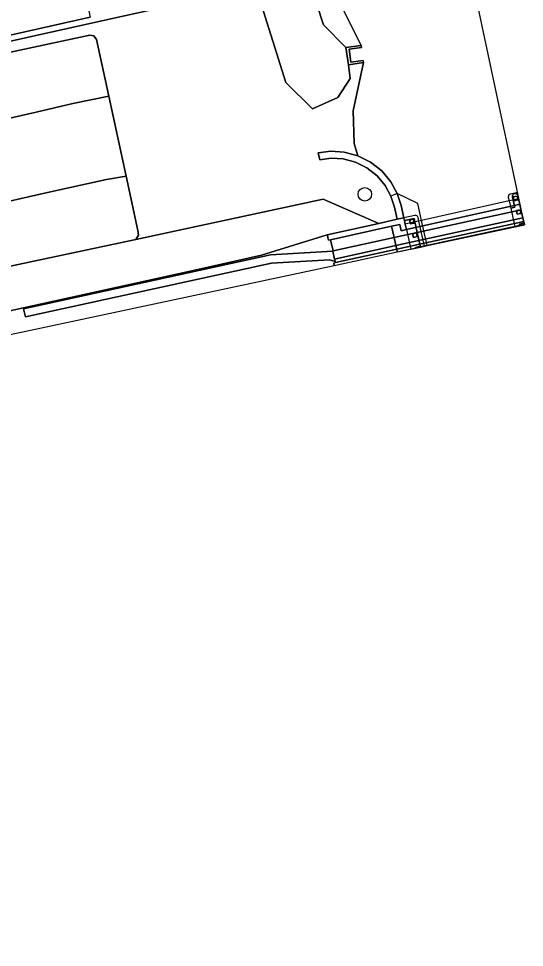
# Model space of a CAD drawing. Extents: x 160806 to 161707, y 383696 to 384148.
# Drawn here: x 161670.2 to 161706.6, y 383820.6 to 383887.5 of the extents above; entities that cross this region are included whole.
import ezdxf

# ---------------------------------------------------------------- set-up
doc = ezdxf.new("R2010")
doc.units = 0
for name, color, linetype in [('IMGEO_Boom', 7, 'Continuous'), ('IMGEO_Dek', 7, 'Continuous'), ('IMGEO_Grasland_overig', 7, 'Continuous'), ('IMGEO_Groenvoorziening', 7, 'Continuous'), ('IMGEO_Hek', 7, 'Continuous'), ('IMGEO_Kademuur', 7, 'Continuous'), ('IMGEO_Muur', 7, 'Continuous'), ('IMGEO_Parkeervlak_open', 7, 'Continuous'), ('IMGEO_Pijler', 7, 'Continuous'), ('IMGEO_Rijbaan_lokaal_open', 7, 'Continuous'), ('IMGEO_Spoorbaan_halfverhard', 7, 'Continuous'), ('IMGEO_Terreindeel_gesloten', 7, 'Continuous'), ('IMGEO_Terreindeel_halfverhard', 7, 'Continuous'), ('IMGEO_Terreindeel_open', 7, 'Continuous'), ('IMGEO_Waterloop', 7, 'Continuous')]:
    doc.layers.add(name, color=color, linetype=linetype)

msp = doc.modelspace()

# ---------------------------------------------------------------- linework, layer by layer
at = {"layer": 'IMGEO_Boom'}
msp.add_circle((161695.165, 383874.827), 0.489, dxfattribs=at)
at = {"layer": 'IMGEO_Dek'}
for points in [[(161699.163, 383871.031), (161699.651, 383871.135), (161699.248, 383872.946), (161698.975, 383874.173), (161697.501, 383874.883), (161697.041, 383874.687), (161697.292, 383873.904), (161697.486, 383873.031), (161697.974, 383873.14), (161698.018, 383872.945), (161698.702, 383873.097), (161698.76, 383872.838)], [(161705.959, 383872.479), (161706.646, 383872.625), (161706.149, 383874.961), (161705.637, 383874.847), (161705.59, 383874.83), (161705.547, 383874.801), (161705.511, 383874.759), (161705.489, 383874.709), (161705.48, 383874.657), (161705.485, 383874.608), (161705.543, 383874.349), (161705.659, 383873.827)], [(161706.246, 383874.505), (161706.226, 383874.501), (161705.834, 383874.413), (161705.543, 383874.349), (161699.248, 383872.946), (161699.052, 383872.903), (161698.76, 383872.838), (161698.076, 383872.685), (161698.163, 383872.295), (161697.772, 383872.208), (161697.671, 383872.662), (161697.085, 383872.532), (161697.266, 383871.72), (161697.397, 383871.134), (161697.455, 383870.872), (161697.499, 383870.677), (161706.646, 383872.625)], [(161699.455, 383871.093), (161699.052, 383872.903), (161698.994, 383873.162), (161698.978, 383873.208), (161698.948, 383873.252), (161698.906, 383873.287), (161698.856, 383873.31), (161698.804, 383873.319), (161698.755, 383873.314), (161697.974, 383873.14), (161698.018, 383872.945), (161698.076, 383872.685), (161698.163, 383872.295), (161698.477, 383870.885)], [(161699.163, 383871.031), (161698.76, 383872.838), (161698.702, 383873.097), (161698.018, 383872.945), (161698.076, 383872.685), (161698.163, 383872.295), (161698.477, 383870.885)]]:
    msp.add_lwpolyline(points, close=True, dxfattribs=at)
at = {"layer": 'IMGEO_Grasland_overig'}
msp.add_lwpolyline([(161630.532, 383877.228), (161635.195, 383878.161), (161675.596, 383887.152), (161680.158, 383888.167), (161679.423, 383891.492), (161674.766, 383890.452), (161675.408, 383887.573), (161606.306, 383872.021), (161606.363, 383871.769)], close=True, dxfattribs=at)
at = {"layer": 'IMGEO_Groenvoorziening'}
for points in [[(161670.931, 383981.719), (161674.293, 383954.013), (161682.229, 383908.951), (161685.822, 383894.498), (161686.383, 383892.722), (161689.49, 383882.874), (161691.406, 383880.984), (161693.228, 383881.783), (161694.117, 383883.165), (161693.977, 383884.148), (161693.801, 383885.386), (161692.179, 383887.027), (161688.398, 383898.603), (161684.806, 383913.056), (161676.87, 383958.118)], [(161673.773, 383981.631), (161676.87, 383958.118), (161684.806, 383913.056), (161688.398, 383898.603), (161692.179, 383887.027), (161693.801, 383885.386), (161694.897, 383885.542), (161693.61, 383888.118), (161692.042, 383892.04), (161691.005, 383895.001), (161690.803, 383898.923), (161690.417, 383905.087), (161686.078, 383923.998), (161683.868, 383934.518), (161678.765, 383973.518), (161678.474, 383976.655), (161678.32, 383976.634), (161678.285, 383976.985), (161677.665, 383976.954), (161677.317, 383979.908), (161675.846, 383979.82), (161675.777, 383981.281), (161677.597, 383981.48)], [(161665.96, 383884.257), (161675.376, 383886.281), (161675.673, 383886.219), (161675.855, 383885.976), (161676.735, 383881.898), (161677.981, 383876.124), (161678.822, 383872.229), (161678.868, 383871.878), (161678.693, 383871.571), (161692.17, 383874.476), (161696.167, 383872.737), (161697.486, 383873.031), (161697.292, 383873.904), (161697.041, 383874.687), (161696.623, 383875.452), (161696.041, 383876.148), (161695.314, 383876.723), (161694.484, 383877.137), (161693.607, 383877.37), (161692.737, 383877.422), (161691.921, 383877.318), (161691.812, 383877.806), (161692.719, 383877.922), (161693.685, 383877.863), (161694.66, 383877.605), (161694.405, 383878.472), (161694.319, 383880.828), (161695.073, 383884.304), (161693.977, 383884.148), (161694.117, 383883.165), (161693.228, 383881.783), (161691.406, 383880.984), (161689.49, 383882.874), (161686.383, 383892.722)], [(161680.158, 383888.167), (161675.596, 383887.152), (161635.195, 383878.161)], [(161521.635, 383833.723), (161580.201, 383846.689), (161582.51, 383847.687), (161585.012, 383847.75), (161614.342, 383854.325), (161641.301, 383860.274), (161651.06, 383862.411), (161662.497, 383864.892), (161670.593, 383866.669), (161682.93, 383869.376), (161687.731, 383870.454), (161692.46, 383871.911), (161696.167, 383872.737), (161692.17, 383874.476), (161678.693, 383871.571), (161647.839, 383865.039), (161626.972, 383860.422), (161609.694, 383856.527), (161595.494, 383853.326)]]:
    msp.add_lwpolyline(points, dxfattribs=at)
at = {"layer": 'IMGEO_Hek'}
for points in [[(161679.423, 383891.492), (161674.766, 383890.452), (161675.408, 383887.573), (161592.484, 383868.91)], [(161468.352, 383821.972), (161470.021, 383822.345), (161472.634, 383822.879), (161475.023, 383823.371), (161479.934, 383824.467), (161509.272, 383830.942), (161514.217, 383832.035), (161521.635, 383833.723), (161580.201, 383846.689), (161582.51, 383847.687), (161585.012, 383847.75), (161614.342, 383854.325), (161641.301, 383860.274), (161651.06, 383862.411), (161662.497, 383864.892), (161670.593, 383866.669), (161682.93, 383869.376), (161687.731, 383870.454), (161692.46, 383871.911), (161696.167, 383872.737)]]:
    msp.add_lwpolyline(points, dxfattribs=at)
at = {"layer": 'IMGEO_Kademuur'}
msp.add_lwpolyline([(161695.052, 383884.453), (161694.164, 383884.326), (161694.03, 383885.267), (161694.918, 383885.393), (161694.897, 383885.542), (161693.801, 383885.386), (161693.977, 383884.148), (161695.073, 383884.304)], close=True, dxfattribs=at)
at = {"layer": 'IMGEO_Muur'}
for points in [[(161697.974, 383873.14), (161697.78, 383874.013), (161697.501, 383874.883), (161697.037, 383875.733), (161696.389, 383876.506), (161695.582, 383877.145), (161694.66, 383877.605), (161693.685, 383877.863), (161692.719, 383877.922), (161691.812, 383877.806), (161691.921, 383877.318), (161692.737, 383877.422), (161693.607, 383877.37), (161694.484, 383877.137), (161695.314, 383876.723), (161696.041, 383876.148), (161696.623, 383875.452), (161697.041, 383874.687), (161697.292, 383873.904), (161697.486, 383873.031)], [(161705.959, 383872.479), (161706.3, 383872.551), (161706.644, 383872.625), (161706.418, 383873.638), (161706.342, 383873.98), (161706.226, 383874.501), (161706.174, 383874.736), (161706.157, 383874.782), (161706.127, 383874.826), (161706.086, 383874.861), (161706.036, 383874.884), (161705.984, 383874.892), (161705.959, 383874.89), (161705.91, 383874.879), (161705.887, 383874.871), (161705.843, 383874.841), (161705.808, 383874.799), (161705.785, 383874.75), (161705.776, 383874.698), (161705.781, 383874.649), (161705.834, 383874.413), (161705.95, 383873.892), (161705.659, 383873.827)], [(161706.246, 383874.505), (161706.226, 383874.501), (161705.834, 383874.413), (161705.543, 383874.349), (161699.248, 383872.946), (161699.052, 383872.903), (161698.76, 383872.838), (161698.076, 383872.685), (161698.119, 383872.49), (161698.163, 383872.295), (161706.329, 383874.114)], [(161706.357, 383873.983), (161706.342, 383873.98), (161706.418, 383873.638), (161706.43, 383873.641)], [(161698.119, 383872.49), (161698.076, 383872.685), (161698.018, 383872.945), (161697.974, 383873.14), (161697.486, 383873.031), (161696.167, 383872.737), (161692.46, 383871.911), (161692.492, 383871.766), (161692.503, 383871.716), (161692.547, 383871.521), (161692.701, 383871.555), (161697.085, 383872.532), (161697.671, 383872.662), (161697.772, 383872.208), (161698.163, 383872.295)], [(161698.743, 383870.942), (161706.638, 383872.662), (161706.595, 383872.863), (161697.455, 383870.872), (161697.499, 383870.677), (161697.893, 383870.761)], [(161697.499, 383870.677), (161697.455, 383870.872), (161693.041, 383869.91), (161692.928, 383869.885), (161692.966, 383869.711)]]:
    msp.add_lwpolyline(points, close=True, dxfattribs=at)
at = {"layer": 'IMGEO_Parkeervlak_open'}
msp.add_lwpolyline([(161675.855, 383885.976), (161675.673, 383886.219), (161675.376, 383886.281), (161665.96, 383884.257), (161666.967, 383879.708), (161671.512, 383880.738), (161674.153, 383881.35), (161676.735, 383881.898)], close=True, dxfattribs=at)
for points in [[(161678.693, 383871.571), (161678.868, 383871.878), (161678.822, 383872.229), (161677.981, 383876.124), (161676.579, 383875.892), (161672.537, 383874.994), (161667.473, 383873.86), (161660.853, 383872.411), (161654.242, 383870.901), (161647.339, 383869.306), (161629.555, 383865.552), (161607.736, 383860.676), (161592.972, 383857.432)], [(161595.494, 383853.326), (161609.694, 383856.527), (161626.972, 383860.422), (161647.839, 383865.039), (161678.693, 383871.571)]]:
    msp.add_lwpolyline(points, dxfattribs=at)
at = {"layer": 'IMGEO_Pijler'}
for points in [[(161705.847, 383874.638), (161705.908, 383874.364), (161706.181, 383874.425), (161706.12, 383874.699)], [(161706.338, 383873.722), (161706.065, 383873.661), (161706.126, 383873.388), (161706.399, 383873.449)], [(161698.38, 383872.974), (161698.441, 383872.701), (161698.714, 383872.762), (161698.654, 383873.035)], [(161706.585, 383872.612), (161706.555, 383872.746), (161706.282, 383872.685), (161706.311, 383872.554)], [(161698.599, 383871.992), (161698.66, 383871.719), (161698.933, 383871.78), (161698.872, 383872.053)], [(161699.103, 383871.018), (161699.091, 383871.071), (161698.818, 383871.01), (161698.829, 383870.96)]]:
    msp.add_lwpolyline(points, close=True, dxfattribs=at)
at = {"layer": 'IMGEO_Rijbaan_lokaal_open'}
for points in [[(161577.815, 383899.062), (161582.551, 383877.576), (161584.858, 383867.183), (161586.124, 383867.469), (161592.484, 383868.91), (161594.78, 383869.427), (161599.71, 383870.536), (161606.306, 383872.021), (161675.408, 383887.573)], [(161654.242, 383870.901), (161660.853, 383872.411), (161667.473, 383873.86), (161672.537, 383874.994), (161676.579, 383875.892), (161677.981, 383876.124), (161676.735, 383881.898), (161674.153, 383881.35), (161671.512, 383880.738), (161666.967, 383879.708), (161667.151, 383878.878), (161652.481, 383875.629), (161652.29, 383876.485), (161651.442, 383876.303), (161629.63, 383871.673), (161606.594, 383866.552), (161606.493, 383866.529), (161603.52, 383865.895), (161591.531, 383863.209), (161590.177, 383862.905)]]:
    msp.add_lwpolyline(points, dxfattribs=at)
at = {"layer": 'IMGEO_Spoorbaan_halfverhard'}
msp.add_lwpolyline([(161698.743, 383870.942), (161706.646, 383872.625), (161706.638, 383872.662)], close=True, dxfattribs=at)
msp.add_lwpolyline([(161469.119, 383820.647), (161634.815, 383857.326), (161692.966, 383869.711), (161692.928, 383869.885), (161693.041, 383869.91), (161693.023, 383869.99), (161692.62, 383870.112), (161688.454, 383869.869), (161670.738, 383866.006), (161670.61, 383866.592), (161670.593, 383866.669), (161662.497, 383864.892), (161651.06, 383862.411), (161641.301, 383860.274), (161614.342, 383854.325), (161585.012, 383847.75), (161582.51, 383847.687), (161580.201, 383846.689), (161521.635, 383833.723)], dxfattribs=at)
at = {"layer": 'IMGEO_Terreindeel_gesloten'}
for points in [[(161706.149, 383874.961), (161705.637, 383874.847), (161705.59, 383874.83), (161705.547, 383874.801), (161705.511, 383874.759), (161705.489, 383874.709), (161705.48, 383874.657), (161705.485, 383874.608), (161705.543, 383874.349), (161705.659, 383873.827), (161705.95, 383873.892), (161705.834, 383874.413), (161705.781, 383874.649), (161705.776, 383874.698), (161705.785, 383874.75), (161705.808, 383874.799), (161705.843, 383874.841), (161705.887, 383874.871), (161705.91, 383874.879), (161705.959, 383874.89), (161705.984, 383874.892), (161706.036, 383874.884), (161706.086, 383874.861), (161706.127, 383874.826), (161706.157, 383874.782), (161706.174, 383874.736), (161706.226, 383874.501), (161706.342, 383873.98), (161706.357, 383873.983)], [(161706.538, 383873.134), (161706.413, 383873.721), (161697.266, 383871.72), (161697.397, 383871.134)], [(161699.455, 383871.093), (161699.052, 383872.903), (161698.994, 383873.162), (161698.978, 383873.208), (161698.948, 383873.252), (161698.906, 383873.287), (161698.856, 383873.31), (161698.804, 383873.319), (161698.755, 383873.314), (161697.974, 383873.14), (161698.018, 383872.945), (161698.702, 383873.097), (161698.76, 383872.838), (161699.163, 383871.031)], [(161706.43, 383873.641), (161706.418, 383873.638), (161706.644, 383872.625), (161706.646, 383872.625)], [(161706.595, 383872.863), (161706.538, 383873.134), (161697.397, 383871.134), (161697.455, 383870.872)], [(161699.163, 383871.031), (161698.76, 383872.838), (161698.702, 383873.097), (161698.018, 383872.945), (161698.076, 383872.685), (161698.163, 383872.295), (161698.477, 383870.885)], [(161692.856, 383870.755), (161692.862, 383870.727), (161692.984, 383870.169), (161697.397, 383871.134), (161697.266, 383871.72), (161692.878, 383870.76)], [(161692.984, 383870.169), (161692.862, 383870.727), (161688.372, 383870.466), (161670.61, 383866.592), (161670.738, 383866.006), (161688.454, 383869.869), (161692.62, 383870.112), (161693.023, 383869.99)], [(161693.041, 383869.91), (161697.455, 383870.872), (161697.397, 383871.134), (161692.984, 383870.169), (161693.023, 383869.99)]]:
    msp.add_lwpolyline(points, close=True, dxfattribs=at)
at = {"layer": 'IMGEO_Terreindeel_halfverhard'}
msp.add_lwpolyline([(161692.701, 383871.555), (161692.547, 383871.521), (161692.503, 383871.716), (161692.492, 383871.766), (161692.46, 383871.911), (161687.731, 383870.454), (161682.93, 383869.376), (161670.593, 383866.669), (161670.61, 383866.592), (161688.372, 383870.466), (161692.862, 383870.727), (161692.856, 383870.755), (161692.878, 383870.76)], close=True, dxfattribs=at)
at = {"layer": 'IMGEO_Terreindeel_open'}
for points in [[(161706.413, 383873.721), (161706.329, 383874.114), (161698.163, 383872.295), (161697.772, 383872.208), (161697.671, 383872.662), (161697.085, 383872.532), (161697.266, 383871.72)], [(161697.266, 383871.72), (161697.085, 383872.532), (161692.701, 383871.555), (161692.878, 383870.76)]]:
    msp.add_lwpolyline(points, close=True, dxfattribs=at)
at = {"layer": 'IMGEO_Waterloop'}
for points in [[(161706.646, 383872.625), (161693.642, 383933.716)], [(161693.61, 383888.118), (161694.897, 383885.542), (161694.918, 383885.393), (161694.03, 383885.267), (161694.164, 383884.326), (161695.052, 383884.453), (161695.073, 383884.304), (161694.319, 383880.828), (161694.405, 383878.472), (161694.66, 383877.605), (161695.582, 383877.145), (161696.389, 383876.506), (161697.037, 383875.733), (161697.501, 383874.883), (161697.78, 383874.013), (161697.974, 383873.14), (161698.018, 383872.945), (161698.076, 383872.685), (161698.119, 383872.49), (161698.163, 383872.295), (161698.477, 383870.885), (161698.829, 383870.96), (161698.818, 383871.01), (161699.091, 383871.071), (161699.103, 383871.018), (161706.311, 383872.554), (161706.282, 383872.685), (161706.555, 383872.746), (161706.585, 383872.612), (161706.646, 383872.625)]]:
    msp.add_lwpolyline(points, dxfattribs=at)
for points in [[(161705.847, 383874.638), (161706.12, 383874.699), (161706.181, 383874.425), (161705.908, 383874.364)], [(161706.065, 383873.661), (161706.338, 383873.722), (161706.399, 383873.449), (161706.126, 383873.388)], [(161698.38, 383872.974), (161698.654, 383873.035), (161698.714, 383872.762), (161698.441, 383872.701)], [(161698.66, 383871.719), (161698.599, 383871.992), (161698.872, 383872.053), (161698.933, 383871.78)]]:
    msp.add_lwpolyline(points, close=True, dxfattribs=at)

doc.saveas('drawing.dxf')
